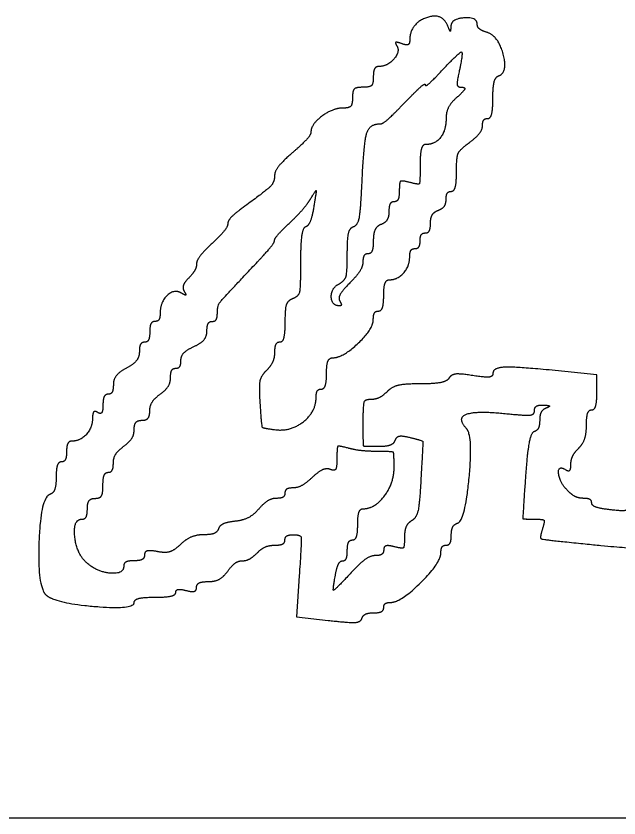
# Model space of a CAD drawing. Extents: x 0 to 34, y 0 to 22.
# Drawn here: x 26.2012 to 26.4796, y 8.816 to 9.1859 of the extents above; entities that cross this region are included whole.
import ezdxf

# ---------------------------------------------------------------- set-up
doc = ezdxf.new("R2010")
doc.units = 0
doc.layers.add('SH_Data', color=7, linetype='Continuous')
doc.layers.add('SH_Text', color=7, linetype='Continuous')

msp = doc.modelspace()

# ---------------------------------------------------------------- linework, layer by layer
at = {"layer": 'SH_Data'}
msp.add_line((24.5, 8.816), (28, 8.816), dxfattribs=at)
at = {"layer": 'SH_Text'}
msp.add_line((26.35067, 9.05446), (26.35067, 9.05446), dxfattribs=at)
for points in [[(26.46937, 9.01228), (26.46937, 9.02034), (26.45462, 9.02188)], [(26.33196, 8.9277), (26.33066, 8.90878), (26.34536, 8.90712)]]:
    msp.add_lwpolyline(points, dxfattribs=at)
for points in [[(26.40058, 9.18122), (26.39791, 9.18785), (26.38297, 9.18218), (26.38297, 9.17453)], [(26.41417, 9.18198), (26.41417, 9.1854), (26.4022, 9.18465), (26.40198, 9.18122)], [(26.40198, 9.18122), (26.40183, 9.17882), (26.40155, 9.17882), (26.40058, 9.18122)], [(26.41872, 9.1783), (26.41622, 9.17909), (26.41417, 9.18075), (26.41417, 9.18198)], [(26.42398, 9.15829), (26.42837, 9.15975), (26.42393, 9.17665), (26.41872, 9.1783)], [(26.37925, 9.17314), (26.3771, 9.17396), (26.37615, 9.17355), (26.377, 9.17217)], [(26.38297, 9.17453), (26.38297, 9.17296), (26.38131, 9.17234), (26.37925, 9.17314)], [(26.377, 9.17217), (26.37866, 9.16949), (26.37272, 9.16262), (26.36874, 9.16262)], [(26.39713, 9.15997), (26.40585, 9.16929), (26.40778, 9.16935), (26.40577, 9.16022)], [(26.36874, 9.16262), (26.36733, 9.16262), (26.36617, 9.16046), (26.36617, 9.15782)], [(26.39017, 9.15416), (26.39017, 9.15325), (26.3933, 9.15587), (26.39713, 9.15997)], [(26.40577, 9.16022), (26.40468, 9.15526), (26.40511, 9.15302), (26.40715, 9.15302)], [(26.42137, 9.14802), (26.42137, 9.15319), (26.42255, 9.15781), (26.42398, 9.15829)], [(26.36617, 9.15782), (26.36617, 9.15462), (26.36457, 9.15302), (26.36137, 9.15302)], [(26.36137, 9.15302), (26.35817, 9.15302), (26.35657, 9.15142), (26.35657, 9.14822)], [(26.38076, 9.14602), (26.38594, 9.1514), (26.39017, 9.15507), (26.39017, 9.15416)], [(26.40715, 9.15302), (26.40877, 9.15302), (26.40778, 9.151), (26.40494, 9.14854)], [(26.35657, 9.14822), (26.35657, 9.14515), (26.35497, 9.14342), (26.35214, 9.14342)], [(26.40494, 9.14854), (26.4021, 9.14607), (26.39977, 9.14168), (26.39977, 9.13877)], [(26.41897, 9.13862), (26.42029, 9.13862), (26.42137, 9.14285), (26.42137, 9.14802)], [(26.35214, 9.14342), (26.3474, 9.14342), (26.33737, 9.13587), (26.33737, 9.13231)], [(26.36979, 9.13622), (26.37065, 9.13622), (26.37558, 9.14063), (26.38076, 9.14602)], [(26.36101, 9.10985), (26.36183, 9.12803), (26.36456, 9.13622), (26.36979, 9.13622)], [(26.39977, 9.13877), (26.39977, 9.13318), (26.39467, 9.12662), (26.39034, 9.12662)], [(26.41657, 9.13536), (26.41657, 9.13715), (26.41765, 9.13862), (26.41897, 9.13862)], [(26.33737, 9.13231), (26.33737, 9.13114), (26.33362, 9.12694), (26.32902, 9.123)], [(26.41057, 9.12759), (26.41387, 9.13006), (26.41657, 9.13356), (26.41657, 9.13536)], [(26.39034, 9.12662), (26.38893, 9.12662), (26.38777, 9.1224), (26.38777, 9.11724)], [(26.40457, 9.11405), (26.40457, 9.12088), (26.40603, 9.12418), (26.41057, 9.12759)], [(26.32902, 9.123), (26.32443, 9.11905), (26.32065, 9.11433), (26.32062, 9.1125)], [(26.38777, 9.11724), (26.38777, 9.10905), (26.38717, 9.10803), (26.38297, 9.10912)], [(26.40217, 9.10502), (26.40349, 9.10502), (26.40457, 9.10908), (26.40457, 9.11405)], [(26.32062, 9.1125), (26.32057, 9.10919), (26.31688, 9.10546), (26.30517, 9.09688)], [(26.35713, 9.08881), (26.35907, 9.08945), (26.36041, 9.09677), (26.36101, 9.10985)], [(26.38297, 9.10912), (26.37929, 9.11009), (26.37817, 9.1092), (26.37817, 9.1053)], [(26.3371, 9.10142), (26.33974, 9.10565), (26.33992, 9.10522), (26.33868, 9.09782)], [(26.37817, 9.1053), (26.37817, 9.10251), (26.37709, 9.10022), (26.37577, 9.10022)], [(26.39977, 9.10134), (26.39977, 9.10337), (26.40085, 9.10502), (26.40217, 9.10502)], [(26.32734, 9.09026), (26.33107, 9.09376), (26.33546, 9.09878), (26.3371, 9.10142)], [(26.37577, 9.10022), (26.37445, 9.10022), (26.37337, 9.09817), (26.37337, 9.09568)], [(26.39617, 9.09629), (26.39815, 9.09705), (26.39977, 9.09932), (26.39977, 9.10134)], [(26.30517, 9.09688), (26.30176, 9.09439), (26.29897, 9.09131), (26.29897, 9.09005)], [(26.33868, 9.09782), (26.3379, 9.0932), (26.33621, 9.08906), (26.33492, 9.08862)], [(26.37337, 9.09568), (26.37337, 9.09318), (26.37175, 9.09051), (26.36977, 9.08975)], [(26.39257, 9.09036), (26.39257, 9.09286), (26.39419, 9.09553), (26.39617, 9.09629)], [(26.29897, 9.09005), (26.29897, 9.08878), (26.29573, 9.08472), (26.29177, 9.08102)], [(26.32057, 9.08238), (26.32057, 9.08321), (26.32362, 9.08676), (26.32734, 9.09026)], [(26.33492, 9.08862), (26.33363, 9.08818), (26.33257, 9.08086), (26.33257, 9.07234)], [(26.35417, 9.07614), (26.35417, 9.08327), (26.35532, 9.0882), (26.35713, 9.08881)], [(26.36977, 9.08975), (26.36779, 9.08899), (26.36617, 9.08564), (26.36617, 9.08229)], [(26.39017, 9.08582), (26.39149, 9.08582), (26.39257, 9.08786), (26.39257, 9.09036)], [(26.38777, 9.08222), (26.38777, 9.0842), (26.38885, 9.08582), (26.39017, 9.08582)], [(26.29177, 9.08102), (26.28781, 9.07732), (26.28457, 9.07303), (26.28457, 9.07149)], [(26.31277, 9.07258), (26.31706, 9.07713), (26.32057, 9.08154), (26.32057, 9.08238)], [(26.36617, 9.08229), (26.36617, 9.07895), (26.36509, 9.07622), (26.36377, 9.07622)], [(26.38537, 9.07862), (26.38669, 9.07862), (26.38777, 9.08024), (26.38777, 9.08222)], [(26.38297, 9.07485), (26.38297, 9.07692), (26.38405, 9.07862), (26.38537, 9.07862)], [(26.3502, 9.06224), (26.35305, 9.06383), (26.35417, 9.06777), (26.35417, 9.07614)], [(26.36377, 9.07622), (26.36245, 9.07622), (26.36137, 9.07455), (26.36137, 9.07251)], [(26.37354, 9.06422), (26.37737, 9.06422), (26.38297, 9.07054), (26.38297, 9.07485)], [(26.28457, 9.07149), (26.28457, 9.06994), (26.28294, 9.06705), (26.28095, 9.06505)], [(26.29417, 9.04871), (26.29417, 9.05229), (26.29662, 9.05544), (26.31277, 9.07258)], [(26.33257, 9.07234), (26.33257, 9.0608), (26.33166, 9.05652), (26.32897, 9.05549)], [(26.36137, 9.07251), (26.36137, 9.07047), (26.35865, 9.06608), (26.35532, 9.06276)], [(26.28095, 9.06505), (26.27896, 9.06306), (26.27804, 9.06027), (26.27892, 9.05886)], [(26.35064, 9.05222), (26.34694, 9.05222), (26.3466, 9.06022), (26.3502, 9.06224)], [(26.35532, 9.06276), (26.352, 9.05943), (26.3499, 9.0557), (26.35067, 9.05446)], [(26.37097, 9.05702), (26.37097, 9.06098), (26.37213, 9.06422), (26.37354, 9.06422)], [(26.27772, 9.058), (26.27434, 9.06009), (26.26777, 9.05401), (26.26777, 9.04879)], [(26.27892, 9.05886), (26.27987, 9.05732), (26.27938, 9.05698), (26.27772, 9.058)], [(26.32897, 9.05549), (26.32663, 9.05459), (26.32537, 9.05085), (26.32537, 9.04476)], [(26.36857, 9.04982), (26.36989, 9.04982), (26.37097, 9.05306), (26.37097, 9.05702)], [(26.35067, 9.05446), (26.35143, 9.05323), (26.35142, 9.05222), (26.35064, 9.05222)], [(26.26777, 9.04879), (26.26777, 9.04672), (26.26669, 9.04502), (26.26537, 9.04502)], [(26.29177, 9.04502), (26.29309, 9.04502), (26.29417, 9.04668), (26.29417, 9.04871)], [(26.36617, 9.04594), (26.36617, 9.04807), (26.36725, 9.04982), (26.36857, 9.04982)], [(26.26537, 9.04502), (26.26405, 9.04502), (26.26297, 9.04286), (26.26297, 9.04022)], [(26.28937, 9.0406), (26.28937, 9.04303), (26.29045, 9.04502), (26.29177, 9.04502)], [(26.32537, 9.04476), (26.32537, 9.03962), (26.32429, 9.03542), (26.32297, 9.03542)], [(26.34757, 9.02826), (26.35221, 9.02832), (26.36617, 9.04158), (26.36617, 9.04594)], [(26.26297, 9.04022), (26.26297, 9.03758), (26.26189, 9.03542), (26.26057, 9.03542)], [(26.28337, 9.03346), (26.28667, 9.03496), (26.28937, 9.03818), (26.28937, 9.0406)], [(26.26057, 9.03542), (26.25925, 9.03542), (26.25817, 9.03344), (26.25817, 9.03102)], [(26.27737, 9.02707), (26.27737, 9.02908), (26.28007, 9.03195), (26.28337, 9.03346)], [(26.32297, 9.03542), (26.32165, 9.03542), (26.32057, 9.03334), (26.32057, 9.03079)], [(26.25817, 9.03102), (26.25817, 9.02861), (26.25547, 9.02519), (26.25217, 9.02342)], [(26.32057, 9.03079), (26.32057, 9.02825), (26.31889, 9.02448), (26.31684, 9.02243)], [(26.27497, 9.02342), (26.27629, 9.02342), (26.27737, 9.02506), (26.27737, 9.02707)], [(26.34457, 9.02102), (26.34457, 9.02516), (26.34585, 9.02824), (26.34757, 9.02826)], [(26.25217, 9.02342), (26.24887, 9.02165), (26.24617, 9.01823), (26.24617, 9.01581)], [(26.27257, 9.01915), (26.27257, 9.0215), (26.27365, 9.02342), (26.27497, 9.02342)], [(26.31684, 9.02243), (26.31425, 9.01984), (26.31333, 9.01519), (26.31384, 9.00726)], [(26.45462, 9.02188), (26.43337, 9.0241), (26.42137, 9.02378), (26.42137, 9.02099)], [(26.26777, 9.01142), (26.27041, 9.01332), (26.27257, 9.0168), (26.27257, 9.01915)], [(26.34217, 9.01382), (26.34349, 9.01382), (26.34457, 9.01706), (26.34457, 9.02102)], [(26.40113, 9.01888), (26.40023, 9.01742), (26.39423, 9.01622), (26.3878, 9.01622)], [(26.41207, 9.02005), (26.40631, 9.02097), (26.40215, 9.02053), (26.40113, 9.01888)], [(26.42137, 9.02099), (26.42137, 9.01952), (26.41772, 9.01915), (26.41207, 9.02005)], [(26.24617, 9.01581), (26.24617, 9.0134), (26.24509, 9.01142), (26.24377, 9.01142)], [(26.3878, 9.01622), (26.38061, 9.01622), (26.37473, 9.01483), (26.37251, 9.01262)], [(26.24377, 9.01142), (26.24245, 9.01142), (26.24137, 9.0092), (26.24137, 9.00648)], [(26.26297, 9.00369), (26.26297, 9.00604), (26.26513, 9.00952), (26.26777, 9.01142)], [(26.33977, 9.01011), (26.33977, 9.01215), (26.34085, 9.01382), (26.34217, 9.01382)], [(26.37251, 9.01262), (26.37053, 9.01064), (26.36722, 9.00902), (26.36514, 9.00902)], [(26.46697, 9.00422), (26.46829, 9.00422), (26.46937, 9.00785), (26.46937, 9.01228)], [(26.31384, 9.00726), (26.31451, 8.9968), (26.31513, 8.99576), (26.32113, 8.99506)], [(26.32113, 8.99506), (26.3283, 8.99424), (26.33977, 9.00349), (26.33977, 9.01011)], [(26.36514, 9.00902), (26.36227, 9.00902), (26.36137, 9.00644), (26.36137, 8.99822)], [(26.23897, 9.00302), (26.23765, 9.00384), (26.23657, 9.00274), (26.23657, 9.00059)], [(26.24137, 9.00648), (26.24137, 9.00376), (26.24029, 9.0022), (26.23897, 9.00302)], [(26.25937, 8.99942), (26.26135, 8.99942), (26.26297, 9.00134), (26.26297, 9.00369)], [(26.40923, 8.99555), (26.40471, 9.00047), (26.41354, 9.00394), (26.42706, 9.00254)], [(26.42706, 9.00254), (26.43639, 9.00158), (26.44057, 9.00199), (26.44057, 9.00388)], [(26.44057, 9.00388), (26.44057, 9.00539), (26.44246, 9.00653), (26.44477, 9.00643)], [(26.44597, 9.00503), (26.44432, 9.00436), (26.44297, 9.00184), (26.44297, 8.99942)], [(26.44477, 9.00643), (26.44728, 9.00632), (26.44776, 9.00575), (26.44597, 9.00503)], [(26.46457, 8.99719), (26.46457, 9.00106), (26.46565, 9.00422), (26.46697, 9.00422)], [(26.23657, 9.00059), (26.23657, 8.99616), (26.23102, 8.98982), (26.22714, 8.98982)], [(26.25577, 8.99515), (26.25577, 8.9975), (26.25739, 8.99942), (26.25937, 8.99942)], [(26.44297, 8.99942), (26.44297, 8.997), (26.44181, 8.99463), (26.44038, 8.99416)], [(26.36137, 8.99822), (26.36137, 8.98789), (26.36168, 8.98742), (26.36837, 8.98742)], [(26.4051, 8.952), (26.40854, 8.95314), (26.41225, 8.99226), (26.40923, 8.99555)], [(26.46097, 8.98656), (26.46295, 8.98854), (26.46457, 8.99333), (26.46457, 8.99719)], [(26.25097, 8.98742), (26.25361, 8.98932), (26.25577, 8.9928), (26.25577, 8.99515)], [(26.3763, 8.9902), (26.37686, 8.99188), (26.37958, 8.99239), (26.38318, 8.99148)], [(26.44038, 8.99416), (26.43896, 8.99368), (26.43718, 8.98441), (26.43644, 8.97356)], [(26.22714, 8.98982), (26.22573, 8.98982), (26.22457, 8.98766), (26.22457, 8.98502)], [(26.36837, 8.98742), (26.37222, 8.98742), (26.37579, 8.98867), (26.3763, 8.9902)], [(26.38318, 8.99148), (26.38896, 8.99003), (26.38911, 8.98946), (26.38818, 8.9725)], [(26.22457, 8.98502), (26.22457, 8.98238), (26.22349, 8.98022), (26.22217, 8.98022)], [(26.24617, 8.97969), (26.24617, 8.98204), (26.24833, 8.98552), (26.25097, 8.98742)], [(26.35477, 8.98653), (26.35019, 8.98776), (26.34937, 8.98704), (26.34937, 8.98177)], [(26.36797, 8.98505), (26.36368, 8.98507), (26.35774, 8.98574), (26.35477, 8.98653)], [(26.37577, 8.97771), (26.37577, 8.98435), (26.37506, 8.98502), (26.36797, 8.98505)], [(26.45737, 8.97905), (26.45737, 8.9812), (26.45899, 8.98458), (26.46097, 8.98656)], [(26.34937, 8.98177), (26.34937, 8.97771), (26.34831, 8.97598), (26.34629, 8.97675)], [(26.22217, 8.98022), (26.22085, 8.98022), (26.21977, 8.97707), (26.21977, 8.97322)], [(26.24377, 8.97542), (26.24509, 8.97542), (26.24617, 8.97734), (26.24617, 8.97969)], [(26.34629, 8.97675), (26.34459, 8.9774), (26.34086, 8.97575), (26.33799, 8.97308)], [(26.36148, 8.95862), (26.36687, 8.95862), (26.37577, 8.97051), (26.37577, 8.97771)], [(26.456, 8.96685), (26.45213, 8.97072), (26.45127, 8.97891), (26.45497, 8.97662)], [(26.45497, 8.97662), (26.45629, 8.9758), (26.45737, 8.9769), (26.45737, 8.97905)], [(26.24137, 8.96942), (26.24137, 8.97272), (26.24245, 8.97542), (26.24377, 8.97542)], [(26.43644, 8.97356), (26.43512, 8.95439), (26.43524, 8.95382), (26.44039, 8.95382)], [(26.21977, 8.97322), (26.21977, 8.96937), (26.21849, 8.96579), (26.21693, 8.96527)], [(26.33799, 8.97308), (26.33512, 8.97041), (26.33111, 8.96822), (26.32907, 8.96822)], [(26.38818, 8.9725), (26.38754, 8.96098), (26.38608, 8.95437), (26.38389, 8.9531)], [(26.23777, 8.96342), (26.24001, 8.96342), (26.24137, 8.96569), (26.24137, 8.96942)], [(26.32907, 8.96822), (26.32704, 8.96822), (26.32537, 8.96714), (26.32537, 8.96582)], [(26.4632, 8.96342), (26.46113, 8.96342), (26.45789, 8.96496), (26.456, 8.96685)], [(26.21693, 8.96527), (26.21255, 8.96381), (26.21109, 8.922), (26.2153, 8.91865)], [(26.23417, 8.95862), (26.23417, 8.96129), (26.23577, 8.96342), (26.23777, 8.96342)], [(26.32145, 8.96342), (26.3193, 8.96342), (26.31561, 8.96119), (26.31325, 8.95848)], [(26.32537, 8.96582), (26.32537, 8.9645), (26.32361, 8.96342), (26.32145, 8.96342)], [(26.46697, 8.96128), (26.46697, 8.96246), (26.46527, 8.96342), (26.4632, 8.96342)], [(26.23177, 8.95382), (26.23309, 8.95382), (26.23417, 8.95598), (26.23417, 8.95862)], [(26.31325, 8.95848), (26.31089, 8.95576), (26.30596, 8.95321), (26.30228, 8.95282)], [(26.35897, 8.95142), (26.35897, 8.95538), (26.3601, 8.95862), (26.36148, 8.95862)], [(26.47537, 8.95816), (26.47075, 8.9587), (26.46697, 8.96011), (26.46697, 8.96128)], [(26.48377, 8.96044), (26.48377, 8.95813), (26.48133, 8.95747), (26.47537, 8.95816)], [(26.23376, 8.93379), (26.22912, 8.93799), (26.22755, 8.95382), (26.23177, 8.95382)], [(26.30228, 8.95282), (26.29861, 8.95243), (26.29519, 8.95087), (26.29469, 8.94936)], [(26.35657, 8.94422), (26.35789, 8.94422), (26.35897, 8.94746), (26.35897, 8.95142)], [(26.38389, 8.9531), (26.38207, 8.95204), (26.38057, 8.94864), (26.38057, 8.94552)], [(26.40217, 8.94642), (26.40217, 8.94895), (26.40349, 8.95146), (26.4051, 8.952)], [(26.44039, 8.95382), (26.44453, 8.95382), (26.44537, 8.95281), (26.44423, 8.9492)], [(26.29469, 8.94936), (26.29418, 8.94785), (26.29112, 8.94662), (26.28787, 8.94662)], [(26.44423, 8.9492), (26.44294, 8.94515), (26.44429, 8.94443), (26.45547, 8.94329)], [(26.28787, 8.94662), (26.28463, 8.94662), (26.27982, 8.94462), (26.27719, 8.94217)], [(26.32074, 8.94182), (26.32329, 8.94182), (26.32537, 8.9429), (26.32537, 8.94422)], [(26.32537, 8.94422), (26.32537, 8.94554), (26.32715, 8.94662), (26.32931, 8.94662)], [(26.32931, 8.94662), (26.33275, 8.94662), (26.33309, 8.94417), (26.33196, 8.9277)], [(26.35417, 8.93942), (26.35417, 8.94206), (26.35525, 8.94422), (26.35657, 8.94422)], [(26.38057, 8.94552), (26.38057, 8.94105), (26.37957, 8.94013), (26.37577, 8.94112)], [(26.39977, 8.94182), (26.40109, 8.94182), (26.40217, 8.94389), (26.40217, 8.94642)], [(26.27719, 8.94217), (26.2742, 8.93937), (26.27021, 8.93814), (26.26649, 8.93885)], [(26.31251, 8.93822), (26.31449, 8.9402), (26.3182, 8.94182), (26.32074, 8.94182)], [(26.37577, 8.94112), (26.37309, 8.94183), (26.37097, 8.9412), (26.37097, 8.9397)], [(26.39737, 8.93822), (26.39737, 8.9402), (26.39845, 8.94182), (26.39977, 8.94182)], [(26.45547, 8.94329), (26.48239, 8.94052), (26.49337, 8.9402), (26.49337, 8.94217)], [(26.26057, 8.9373), (26.26057, 8.93583), (26.25841, 8.93462), (26.25577, 8.93462)], [(26.26649, 8.93885), (26.26306, 8.9395), (26.26057, 8.93885), (26.26057, 8.9373)], [(26.30567, 8.93462), (26.30746, 8.93462), (26.31053, 8.93624), (26.31251, 8.93822)], [(26.35205, 8.93462), (26.35322, 8.93462), (26.35417, 8.93678), (26.35417, 8.93942)], [(26.36713, 8.93702), (26.36502, 8.93702), (26.36027, 8.93378), (26.35657, 8.92982)], [(26.37097, 8.9397), (26.37097, 8.93823), (26.36925, 8.93702), (26.36713, 8.93702)], [(26.37428, 8.91542), (26.37881, 8.91542), (26.39737, 8.93375), (26.39737, 8.93822)], [(26.25097, 8.93222), (26.25097, 8.92834), (26.23853, 8.92947), (26.23376, 8.93379)], [(26.25577, 8.93462), (26.25313, 8.93462), (26.25097, 8.93354), (26.25097, 8.93222)], [(26.29897, 8.92982), (26.30087, 8.93246), (26.30389, 8.93462), (26.30567, 8.93462)], [(26.34878, 8.92862), (26.34942, 8.93192), (26.35089, 8.93462), (26.35205, 8.93462)], [(26.29004, 8.92502), (26.29305, 8.92502), (26.29707, 8.92718), (26.29897, 8.92982)], [(26.35657, 8.92982), (26.34839, 8.92106), (26.34731, 8.9209), (26.34878, 8.92862)], [(26.27977, 8.92091), (26.28246, 8.92021), (26.28457, 8.92084), (26.28457, 8.92234)], [(26.28457, 8.92234), (26.28457, 8.92381), (26.28703, 8.92502), (26.29004, 8.92502)], [(26.2153, 8.91865), (26.21985, 8.91504), (26.25577, 8.91208), (26.25577, 8.91532)], [(26.25577, 8.91532), (26.25577, 8.91669), (26.26009, 8.91782), (26.26537, 8.91782)], [(26.26537, 8.91782), (26.27065, 8.91782), (26.27497, 8.9188), (26.27497, 8.91999)], [(26.27497, 8.91999), (26.27497, 8.92119), (26.27713, 8.92161), (26.27977, 8.92091)], [(26.37097, 8.91302), (26.37097, 8.91434), (26.37246, 8.91542), (26.37428, 8.91542)], [(26.36091, 8.90804), (26.36138, 8.90946), (26.36384, 8.91062), (26.36637, 8.91062)], [(26.36637, 8.91062), (26.3689, 8.91062), (26.37097, 8.9117), (26.37097, 8.91302)], [(26.34536, 8.90712), (26.35511, 8.90602), (26.36034, 8.90633), (26.36091, 8.90804)]]:
    msp.add_open_spline(points, degree=2, dxfattribs=at)

doc.saveas('drawing.dxf')
